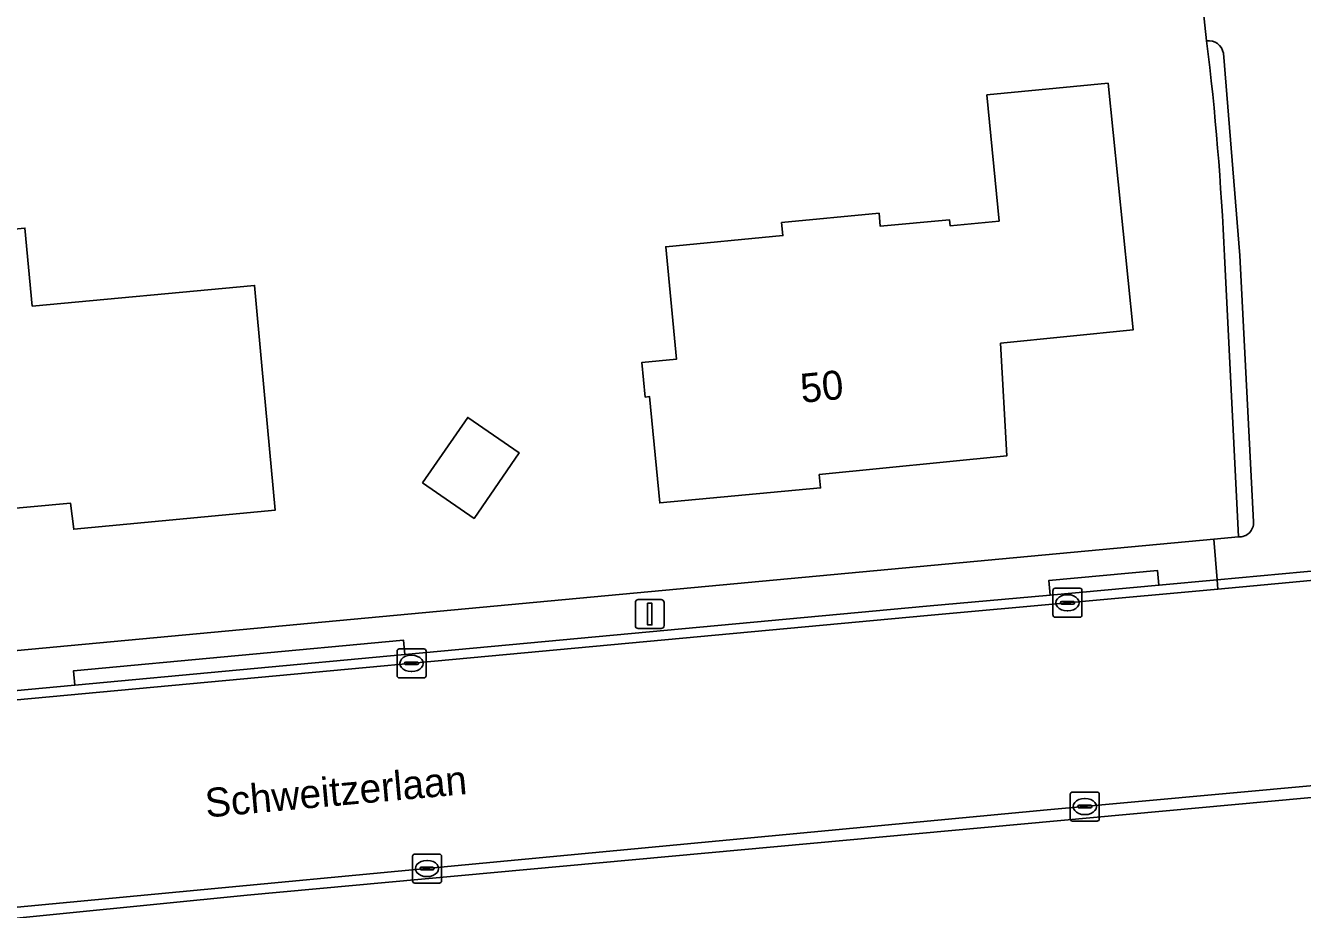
# Model space of a CAD drawing. Extents: x 162156 to 163172, y 378995 to 380779.
# Drawn here: x 162380.59 to 162424.68, y 380632.25 to 380662.76 of the extents above; entities that cross this region are included whole.
import ezdxf

# ---------------------------------------------------------------- set-up
doc = ezdxf.new("R2010")
doc.units = 0
for name, color, linetype in [('IMGEO_Berm_groen', 7, 'Continuous'), ('IMGEO_Erf', 7, 'Continuous'), ('IMGEO_Kolk', 7, 'Continuous'), ('IMGEO_Lichtmast', 7, 'Continuous'), ('IMGEO_Openbare_ruimte_label', 7, 'Continuous'), ('IMGEO_Pand', 7, 'Continuous'), ('IMGEO_Pand_nummerreeks', 7, 'Continuous'), ('IMGEO_Rijbaan_lokaal_gesloten', 7, 'Continuous'), ('IMGEO_Rijbaan_lokaal_open', 7, 'Continuous'), ('IMGEO_Voetpad_open', 7, 'Continuous')]:
    doc.layers.add(name, color=color, linetype=linetype)

msp = doc.modelspace()

# ---------------------------------------------------------------- linework, layer by layer
at = {"layer": 'IMGEO_Berm_groen'}
msp.add_lwpolyline([(162431.352, 380633.378), (162429.592, 380633.302), (162429.476, 380634.677), (162431.209, 380634.863), (162431.172, 380635.238), (162429.833, 380635.112), (162429.631, 380636.541), (162388.242, 380632.742), (162372.405, 380631.16), (162372.438, 380630.539), (162372.116, 380630.54), (162372.061, 380629.778), (162371.955, 380629.755), (162372.074, 380628.336), (162431.524, 380631.596)], close=True, dxfattribs=at)
at = {"layer": 'IMGEO_Erf'}
for points in [[(162421.368, 380662.235), (162421.22, 380663.534), (162421.1, 380664.53), (162420.311, 380670.851)], [(162333.191, 380650.844), (162333.284, 380636.819), (162333.922, 380636.869), (162421.612, 380645.024), (162422.469, 380645.107), (162421.979, 380654.811)]]:
    msp.add_lwpolyline(points, dxfattribs=at)
for points in [[(162406.736, 380655.511), (162406.693, 380655.958), (162410.057, 380656.279), (162410.099, 380655.83), (162412.488, 380656.058), (162412.508, 380655.849), (162414.2, 380656.009), (162413.783, 380660.369), (162417.964, 380660.767), (162418.828, 380652.253), (162414.251, 380651.791), (162414.469, 380647.901), (162407.995, 380647.26), (162408.04, 380646.8), (162402.486, 380646.279), (162402.136, 380649.952), (162401.986, 380649.937), (162401.871, 380651.131), (162403.065, 380651.245), (162402.695, 380655.127)], [(162388.495, 380653.791), (162388.751, 380651.01), (162389.209, 380646.031), (162382.252, 380645.37), (162382.145, 380646.271), (162377.984, 380645.891), (162378.165, 380643.978), (162372.76, 380643.485), (162372.536, 380645.772), (162372.166, 380645.718), (162372.052, 380646.911), (162372.486, 380646.993), (162372.198, 380650.062), (162370.052, 380649.857), (162369.599, 380654.743), (162380.566, 380655.767), (162380.818, 380653.074)], [(162394.297, 380646.974), (162395.857, 380649.235), (162397.634, 380648.008), (162396.074, 380645.747)]]:
    msp.add_lwpolyline(points, close=True, dxfattribs=at)
msp.add_arc((162329.221, 380650.914), 92.84, 2.40566, 7.00409, dxfattribs=at)
at = {"layer": 'IMGEO_Kolk'}
for p, q in [((162416.063, 380642.407), (162416.063, 380643.259)), ((162416.138, 380643.333), (162416.99, 380643.333)), ((162417.064, 380643.259), (162417.064, 380642.407)), ((162416.322, 380642.827), (162416.322, 380642.839)), ((162416.76, 380642.79), (162416.362, 380642.79)), ((162416.365, 380642.876), (162416.763, 380642.876)), ((162416.551, 380643.113), (162416.576, 380643.113)), ((162416.806, 380642.839), (162416.806, 380642.827)), ((162416.574, 380642.553), (162416.549, 380642.553)), ((162416.99, 380642.333), (162416.138, 380642.333)), ((162393.416, 380640.316), (162393.416, 380641.168)), ((162393.491, 380641.242), (162394.343, 380641.242)), ((162393.904, 380641.022), (162393.929, 380641.022)), ((162394.417, 380641.168), (162394.417, 380640.316)), ((162393.675, 380640.736), (162393.675, 380640.748)), ((162394.113, 380640.699), (162393.715, 380640.699)), ((162393.718, 380640.785), (162394.116, 380640.785)), ((162394.159, 380640.748), (162394.159, 380640.736)), ((162394.343, 380640.242), (162393.491, 380640.242)), ((162393.927, 380640.462), (162393.902, 380640.462)), ((162416.661, 380635.373), (162416.661, 380636.225)), ((162416.736, 380636.299), (162417.588, 380636.299)), ((162417.662, 380636.225), (162417.662, 380635.373)), ((162416.92, 380635.793), (162416.92, 380635.805)), ((162417.358, 380635.756), (162416.96, 380635.756)), ((162416.963, 380635.842), (162417.361, 380635.842)), ((162417.149, 380636.079), (162417.174, 380636.079)), ((162417.404, 380635.805), (162417.404, 380635.793)), ((162417.588, 380635.299), (162416.736, 380635.299)), ((162417.172, 380635.519), (162417.147, 380635.519)), ((162393.95, 380633.232), (162393.95, 380634.084)), ((162394.025, 380634.158), (162394.877, 380634.158)), ((162394.951, 380634.084), (162394.951, 380633.232)), ((162394.209, 380633.652), (162394.209, 380633.664)), ((162394.647, 380633.615), (162394.249, 380633.615)), ((162394.252, 380633.701), (162394.65, 380633.701)), ((162394.438, 380633.938), (162394.463, 380633.938)), ((162394.693, 380633.664), (162394.693, 380633.652)), ((162394.877, 380633.158), (162394.025, 380633.158)), ((162394.461, 380633.378), (162394.436, 380633.378))]:
    msp.add_line(p, q, dxfattribs=at)
for points in [[(162416.063, 380642.407), (162416.063, 380643.259)], [(162416.138, 380643.333), (162416.99, 380643.333)], [(162417.064, 380643.259), (162417.064, 380642.407)], [(162416.99, 380642.333), (162416.138, 380642.333)], [(162393.416, 380640.316), (162393.416, 380641.168)], [(162393.491, 380641.242), (162394.343, 380641.242)], [(162394.417, 380641.168), (162394.417, 380640.316)], [(162394.343, 380640.242), (162393.491, 380640.242)], [(162416.661, 380635.373), (162416.661, 380636.225)], [(162416.736, 380636.299), (162417.588, 380636.299)], [(162417.662, 380636.225), (162417.662, 380635.373)], [(162417.588, 380635.299), (162416.736, 380635.299)], [(162393.95, 380633.232), (162393.95, 380634.084)], [(162394.025, 380634.158), (162394.877, 380634.158)], [(162394.951, 380634.084), (162394.951, 380633.232)], [(162394.877, 380633.158), (162394.025, 380633.158)]]:
    msp.add_lwpolyline(points, dxfattribs=at)
for centre, radius, start, end in [((162416.14, 380643.257), 0.0765, 91.552, 178.448), ((162416.14, 380643.257), 0.0765, 91.552, 178.448), ((162416.988, 380643.257), 0.0765, 1.552, 88.448), ((162416.988, 380643.257), 0.0765, 1.552, 88.448), ((162416.362, 380642.836), 0.0403, 85.8775, 175.7526), ((162416.359, 380642.826), 0.0366, 178.938, 274.7102), ((162416.763, 380642.833), 0.043, 264.8664, 352.4533), ((162416.767, 380642.838), 0.0386, 1.7309, 96.639), ((162416.14, 380642.409), 0.0765, 181.552, 268.448), ((162416.14, 380642.409), 0.0765, 181.552, 268.448), ((162416.988, 380642.409), 0.0765, 271.552, 358.448), ((162416.988, 380642.409), 0.0765, 271.552, 358.448), ((162393.493, 380641.166), 0.0765, 91.552, 178.448), ((162393.493, 380641.166), 0.0765, 91.552, 178.448), ((162394.341, 380641.166), 0.0765, 1.552, 88.448), ((162394.341, 380641.166), 0.0765, 1.552, 88.448), ((162393.715, 380640.745), 0.0403, 85.8775, 175.7526), ((162393.712, 380640.735), 0.0366, 178.938, 274.7102), ((162394.116, 380640.742), 0.043, 264.8664, 352.4533), ((162394.12, 380640.747), 0.0386, 1.7309, 96.639), ((162393.493, 380640.318), 0.0765, 181.552, 268.448), ((162393.493, 380640.318), 0.0765, 181.552, 268.448), ((162394.341, 380640.318), 0.0765, 271.552, 358.448), ((162394.341, 380640.318), 0.0765, 271.552, 358.448), ((162416.738, 380636.223), 0.0765, 91.552, 178.448), ((162416.738, 380636.223), 0.0765, 91.552, 178.448), ((162417.586, 380636.223), 0.0765, 1.552, 88.448), ((162417.586, 380636.223), 0.0765, 1.552, 88.448), ((162416.96, 380635.802), 0.0403, 85.8775, 175.7526), ((162416.957, 380635.792), 0.0366, 178.938, 274.7102), ((162417.361, 380635.799), 0.043, 264.8664, 352.4533), ((162417.365, 380635.804), 0.0386, 1.7309, 96.639), ((162416.738, 380635.375), 0.0765, 181.552, 268.448), ((162416.738, 380635.375), 0.0765, 181.552, 268.448), ((162417.586, 380635.375), 0.0765, 271.552, 358.448), ((162417.586, 380635.375), 0.0765, 271.552, 358.448), ((162394.027, 380634.082), 0.0765, 91.552, 178.448), ((162394.027, 380634.082), 0.0765, 91.552, 178.448), ((162394.875, 380634.082), 0.0765, 1.552, 88.448), ((162394.875, 380634.082), 0.0765, 1.552, 88.448), ((162394.249, 380633.661), 0.0403, 85.8775, 175.7526), ((162394.246, 380633.651), 0.0366, 178.938, 274.7102), ((162394.65, 380633.658), 0.043, 264.8664, 352.4533), ((162394.654, 380633.663), 0.0386, 1.7309, 96.639), ((162394.027, 380633.234), 0.0765, 181.552, 268.448), ((162394.027, 380633.234), 0.0765, 181.552, 268.448), ((162394.875, 380633.234), 0.0765, 271.552, 358.448), ((162394.875, 380633.234), 0.0765, 271.552, 358.448)]:
    msp.add_arc(centre, radius, start, end, dxfattribs=at)
for centre, major_axis, ratio, start_param, end_param in [((162416.55, 380642.833), (-0.387, 0.002), 0.722429, 4.712389, 7.853982), ((162416.575, 380642.833), (-0.39, 0.002), 0.717154, 1.570796, 4.712389), ((162393.903, 380640.742), (-0.387, 0.002), 0.722429, 4.712389, 7.853982), ((162393.928, 380640.742), (-0.39, 0.002), 0.717154, 1.570796, 4.712389), ((162417.148, 380635.799), (-0.387, 0.002), 0.722429, 4.712389, 7.853982), ((162417.173, 380635.799), (-0.39, 0.002), 0.717154, 1.570796, 4.712389), ((162394.437, 380633.658), (-0.387, 0.002), 0.722429, 4.712389, 7.853982), ((162394.462, 380633.658), (-0.39, 0.002), 0.717154, 1.570796, 4.712389)]:
    msp.add_ellipse(centre, major_axis=major_axis, ratio=ratio, start_param=start_param, end_param=end_param, dxfattribs=at)
at = {"layer": 'IMGEO_Lichtmast'}
for p, q in [((162401.645, 380642.044), (162401.645, 380642.844)), ((162401.645, 380642.844), (162401.645, 380642.044)), ((162401.745, 380642.944), (162402.535, 380642.944)), ((162402.535, 380642.944), (162401.745, 380642.944)), ((162402.635, 380642.844), (162402.635, 380642.044)), ((162402.635, 380642.044), (162402.635, 380642.844)), ((162402.535, 380641.944), (162401.745, 380641.944)), ((162401.745, 380641.944), (162402.535, 380641.944))]:
    msp.add_line(p, q, dxfattribs=at)
msp.add_lwpolyline([(162402.065, 380642.819), (162402.215, 380642.819), (162402.215, 380642.069), (162402.065, 380642.069), (162402.065, 380642.819)], dxfattribs=at)
for centre, start, end in [((162401.745, 380642.844), 90, 180), ((162401.745, 380642.844), 90, 180), ((162402.535, 380642.844), 0, 90), ((162402.535, 380642.844), 360, 90), ((162401.745, 380642.044), 180, 270), ((162401.745, 380642.044), 180, 270), ((162402.535, 380642.044), 270, 0), ((162402.535, 380642.044), 270, 0)]:
    msp.add_arc(centre, 0.1, start, end, dxfattribs=at)
at = {"layer": 'IMGEO_Pand'}
for points in [[(162413.783, 380660.369), (162414.2, 380656.009), (162412.508, 380655.849), (162412.488, 380656.058), (162410.099, 380655.83), (162410.057, 380656.279), (162406.693, 380655.958), (162406.736, 380655.511), (162402.695, 380655.127), (162403.065, 380651.245), (162401.871, 380651.131), (162401.986, 380649.937), (162402.136, 380649.952), (162402.486, 380646.279), (162408.04, 380646.8), (162407.995, 380647.26), (162414.469, 380647.901), (162414.251, 380651.791), (162418.828, 380652.253), (162417.964, 380660.767)], [(162388.751, 380651.01), (162388.495, 380653.791), (162380.818, 380653.074), (162380.566, 380655.767), (162369.599, 380654.743), (162370.052, 380649.857), (162372.198, 380650.062), (162372.486, 380646.993), (162372.052, 380646.911), (162372.166, 380645.718), (162372.536, 380645.772), (162372.76, 380643.485), (162378.165, 380643.978), (162377.984, 380645.891), (162382.145, 380646.271), (162382.252, 380645.37), (162389.209, 380646.031)], [(162394.297, 380646.974), (162396.074, 380645.747), (162397.634, 380648.008), (162395.857, 380649.235)]]:
    msp.add_lwpolyline(points, close=True, dxfattribs=at)
at = {"layer": 'IMGEO_Rijbaan_lokaal_gesloten'}
for points in [[(162462.752, 380647.212), (162434.743, 380644.828), (162430.713, 380644.459), (162421.728, 380643.624), (162421.757, 380643.305), (162430.746, 380644.14), (162434.772, 380644.509), (162462.779, 380646.893)], [(162462.779, 380646.893), (162434.772, 380644.509), (162430.746, 380644.14), (162421.757, 380643.305), (162411.727, 380642.392), (162337.675, 380635.531), (162334.069, 380635.183), (162326.307, 380634.434), (162316.483, 380633.533), (162312.194, 380633.191)], [(162308.18, 380625.53), (162364.95, 380630.872), (162415.859, 380635.682), (162437.427, 380637.652)]]:
    msp.add_lwpolyline(points, dxfattribs=at)
msp.add_lwpolyline([(162437.074, 380637.227), (162437.462, 380637.263), (162437.427, 380637.652), (162415.859, 380635.682), (162364.95, 380630.872), (162308.18, 380625.53), (162308.221, 380625.096), (162318.483, 380626.064), (162325.57, 380626.732), (162328.269, 380626.987), (162329.764, 380627.128), (162364.046, 380630.361), (162364.931, 380630.444), (162365.42, 380630.567), (162371.399, 380631.11), (162371.841, 380631.104), (162372.405, 380631.16), (162388.242, 380632.742), (162429.631, 380636.541), (162431.034, 380636.67)], close=True, dxfattribs=at)
at = {"layer": 'IMGEO_Rijbaan_lokaal_open'}
for points in [[(162421.22, 380663.534), (162421.368, 380662.235)], [(162421.947, 380661.806), (162422.515, 380654.825), (162422.986, 380645.624)], [(162422.469, 380645.107), (162421.612, 380645.024), (162421.728, 380643.624), (162430.713, 380644.459), (162430.568, 380645.853), (162429.47, 380645.75)]]:
    msp.add_lwpolyline(points, dxfattribs=at)
msp.add_lwpolyline([(162415.962, 380643.099), (162411.697, 380642.711), (162393.688, 380641.042), (162382.287, 380639.986), (162364.212, 380638.311), (162358.96, 380637.825), (162337.644, 380635.85), (162334.038, 380635.502), (162334.069, 380635.183), (162337.675, 380635.531), (162411.727, 380642.392), (162421.757, 380643.305), (162421.728, 380643.624), (162419.72, 380643.441)], close=True, dxfattribs=at)
for centre, radius, start, end in [((162421.437, 380661.723), 0.516, 9.2107, 97.7174), ((162422.493, 380645.6), 0.494, 267.2191, 2.7809)]:
    msp.add_arc(centre, radius, start, end, dxfattribs=at)
at = {"layer": 'IMGEO_Voetpad_open'}
for points in [[(162422.986, 380645.624), (162422.515, 380654.825), (162421.947, 380661.806)], [(162421.979, 380654.811), (162422.469, 380645.107)]]:
    msp.add_lwpolyline(points, dxfattribs=at)
for points in [[(162415.962, 380643.099), (162415.917, 380643.6), (162419.674, 380643.945), (162419.72, 380643.441), (162421.728, 380643.624), (162421.612, 380645.024), (162333.922, 380636.869), (162334.038, 380635.502), (162337.644, 380635.85), (162358.96, 380637.825), (162358.914, 380638.322), (162364.166, 380638.808), (162364.212, 380638.311), (162382.287, 380639.986), (162382.241, 380640.483), (162393.642, 380641.539), (162393.688, 380641.042), (162411.697, 380642.711)], [(162415.962, 380643.099), (162419.72, 380643.441), (162419.674, 380643.945), (162415.917, 380643.6)], [(162393.688, 380641.042), (162393.642, 380641.539), (162382.241, 380640.483), (162382.287, 380639.986)]]:
    msp.add_lwpolyline(points, close=True, dxfattribs=at)
for centre, radius, start, end in [((162421.437, 380661.723), 0.516, 9.2107, 97.7174), ((162329.221, 380650.914), 92.84, 2.40566, 7.00409), ((162422.493, 380645.6), 0.494, 267.2191, 2.7809)]:
    msp.add_arc(centre, radius, start, end, dxfattribs=at)

# ---------------------------------------------------------------- texts
at = {"layer": 'IMGEO_Openbare_ruimte_label'}
msp.add_text('Schweitzerlaan', height=1, rotation=5.1633, dxfattribs=at).set_placement((162386.832, 380635.418))
at = {"layer": 'IMGEO_Pand_nummerreeks'}
msp.add_text('50', height=1, rotation=5.6545, dxfattribs=at).set_placement((162407.389, 380649.733))

doc.saveas('drawing.dxf')
